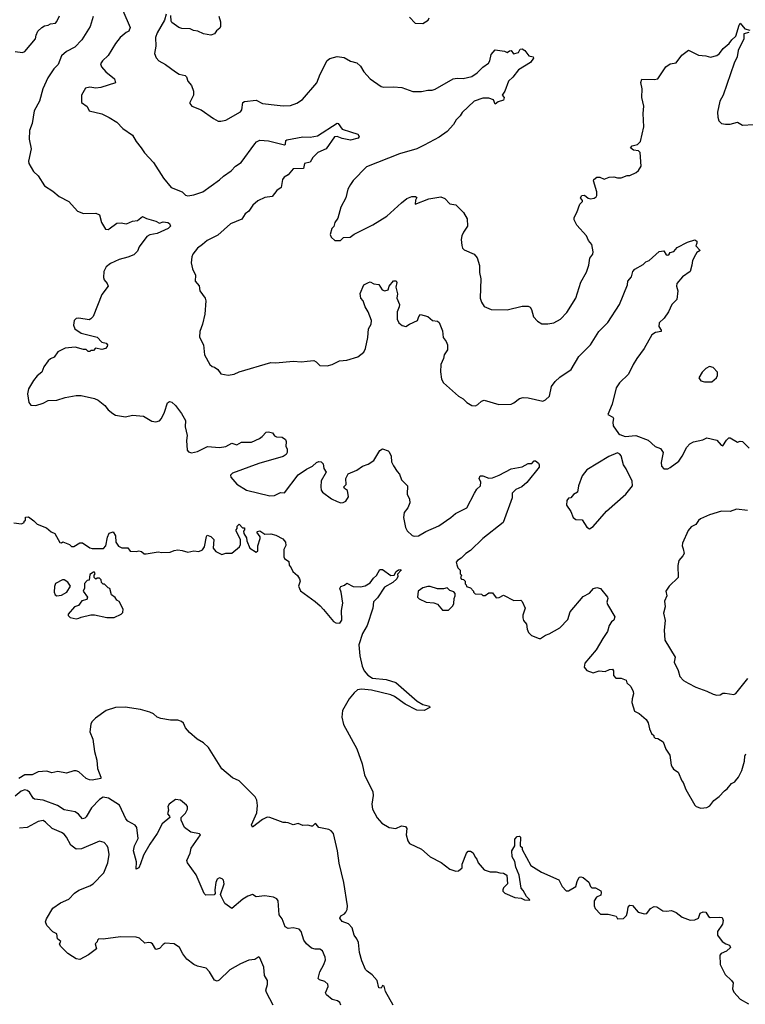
# Model space of a CAD drawing. Extents: x 2086813 to 2278017, y 548126 to 753336.
# Tile 429 of 461: x 2224163 to 2230088, y 691971 to 700010. Entities that reach past the tile are written whole.
import ezdxf

# ---------------------------------------------------------------- set-up
doc = ezdxf.new("R2010")
doc.units = 0

msp = doc.modelspace()

# ---------------------------------------------------------------- linework, layer by layer
at = {"layer": '0CON10XD'}
for points in [[(2225005.7, 700085), (2225064.4, 699945), (2225055, 699916), (2225033.8, 699905), (2224984.3, 699865), (2224945, 699815.8), (2224885, 699718), (2224838.8, 699675), (2224821.7, 699648.3), (2224830, 699625), (2224866.2, 699585), (2224938.3, 699528.3), (2224945.8, 699494.2), (2224824.3, 699455.7), (2224785, 699451.9), (2224735, 699459.2), (2224700.3, 699449.7), (2224668, 699395), (2224667.5, 699335), (2224715, 699300), (2224730, 699265), (2224835, 699240), (2224895, 699212.5), (2224955, 699172.5), (2225005, 699122.5), (2225085, 699066.7), (2225113.8, 699015), (2225156.2, 698965), (2225181.7, 698921.7), (2225256.2, 698845), (2225337.5, 698715), (2225400.5, 698640.5), (2225490, 698605), (2225518.1, 698578.1), (2225535, 698571.4), (2225585, 698579.1), (2225659.2, 698605), (2225795, 698702.5), (2225827.4, 698732.6), (2225889.2, 698775), (2225925, 698814), (2225972, 698845), (2226082.7, 698997.3), (2226097.5, 699012.5), (2226125, 699026), (2226195, 699020), (2226325, 698988.8), (2226333.3, 698995), (2226336.2, 699023.8), (2226345, 699028), (2226475, 699052.9), (2226535, 699050.8), (2226595, 699062.9), (2226755, 699164.2), (2226765, 699161.2), (2226796.3, 699116.3), (2226864.2, 699094.2), (2226923.3, 699075), (2226933.8, 699055), (2226926.3, 699043.7), (2226865, 699026.5), (2226795, 699039.6), (2226755, 699055.7), (2226735, 699052.5), (2226665.8, 698955), (2226597.1, 698925), (2226556.2, 698885), (2226535, 698846), (2226490, 698835), (2226480, 698795), (2226395, 698791.2), (2226356.6, 698743.4), (2226323.3, 698725), (2226310, 698705), (2226298.8, 698641.2), (2226262.5, 698615), (2226225, 698566.7), (2226165, 698557.5), (2226107.9, 698532.1), (2226068.1, 698495), (2226033.6, 698446.4), (2226005, 698424), (2225978.3, 698381.7), (2225885, 698344.2), (2225780.5, 698249.5), (2225693.9, 698206.1), (2225655, 698175.7), (2225614, 698145), (2225578, 698095), (2225568, 698075), (2225562, 698025), (2225573.8, 697975), (2225598, 697925), (2225597.1, 697875), (2225628.3, 697838.3), (2225633.8, 697795), (2225677, 697737), (2225683.8, 697715), (2225674.3, 697605), (2225657.1, 697525), (2225633.8, 697465), (2225631.7, 697418.3), (2225663.3, 697355), (2225671.4, 697275), (2225716.7, 697195), (2225735, 697177.5), (2225755, 697172.5), (2225780, 697155), (2225805, 697117.5), (2225865, 697106.7), (2225914.1, 697115.9), (2225955, 697135.7), (2226215, 697212), (2226255, 697209.2), (2226395, 697222.5), (2226465, 697216.2), (2226509.3, 697220.7), (2226565, 697226.7), (2226585, 697216.7), (2226615, 697186.2), (2226675, 697184.4), (2226715, 697194.5), (2226775, 697224), (2226835, 697231.2), (2226925, 697256.7), (2226973.3, 697295), (2226985.7, 697324.3), (2227005.6, 697415), (2227012.5, 697485), (2227034, 697525), (2227035.8, 697555), (2227008.6, 697625), (2226984.2, 697665), (2226968.8, 697715), (2226950, 697735), (2226943.3, 697775), (2226972.5, 697845), (2227010, 697865), (2227025, 697870), (2227053.8, 697853.8), (2227095, 697846.7), (2227124.1, 697804.1), (2227145, 697797.5), (2227172.5, 697805), (2227180, 697835), (2227215, 697876.7), (2227238.3, 697878.3), (2227242.5, 697865), (2227233.8, 697825), (2227247, 697773), (2227243.8, 697736.2), (2227264, 697685), (2227262, 697665), (2227244.3, 697625), (2227244.4, 697565), (2227260, 697535), (2227285, 697512), (2227315, 697506.2), (2227346.4, 697523.6), (2227412.5, 697555), (2227422.3, 697587.7), (2227436.4, 697603.6), (2227497, 697587), (2227533.8, 697553.8), (2227575, 697548), (2227588.8, 697538.8), (2227615, 697470), (2227620, 697415), (2227645, 697383.3), (2227656.2, 697355), (2227655.8, 697314.2), (2227630, 697275), (2227623.8, 697245), (2227602, 697195), (2227599.2, 697135), (2227608, 697075), (2227623.8, 697045), (2227745, 696936.2), (2227784.1, 696914.1), (2227814.2, 696884.2), (2227855, 696860), (2227885, 696857.5), (2227905, 696867.5), (2227934.2, 696895.8), (2227955, 696903.8), (2228075, 696868.1), (2228175, 696871.4), (2228198.7, 696881.3), (2228245, 696916), (2228275, 696926.2), (2228315, 696923.8), (2228435, 696894), (2228456.7, 696905), (2228490, 696935), (2228504.4, 697015), (2228535, 697055.6), (2228575, 697090.5), (2228667, 697153), (2228728.6, 697261.4), (2228824, 697355), (2228892.5, 697465), (2228965, 697537.5), (2229062, 697685), (2229125.8, 697844.2), (2229128.8, 697875), (2229158.5, 697911.5), (2229169.2, 697955), (2229185, 697973.8), (2229255, 698010), (2229275, 698032.5), (2229302.5, 698045), (2229385, 698116.7), (2229421.7, 698121.7), (2229440.7, 698090.7), (2229455, 698087.5), (2229467.5, 698095), (2229475, 698110), (2229505, 698117.5), (2229530.8, 698149.2), (2229615, 698194), (2229675, 698212.5), (2229691.7, 698201.7), (2229692.5, 698185), (2229683, 698163), (2229720, 698125), (2229692, 698108), (2229680.8, 698089.2), (2229656.7, 698045), (2229653, 698007), (2229636.7, 697955), (2229575, 697910), (2229530, 697855), (2229526.2, 697835), (2229536.2, 697795), (2229530, 697725), (2229488.8, 697685), (2229460, 697625), (2229425.8, 697574.2), (2229384, 697535), (2229381.2, 697505), (2229402.5, 697475), (2229402.5, 697465), (2229354.2, 697455.8), (2229324.4, 697435.6), (2229263.1, 697325), (2229201.4, 697245), (2229171.4, 697195), (2229135, 697116.2), (2229062, 697045), (2229034.3, 697005), (2228999.8, 696870.2), (2228966.7, 696786.7), (2229006.2, 696765), (2229010.8, 696755), (2229005.8, 696725), (2229010, 696695), (2229051.7, 696631.7), (2229063.6, 696623.6), (2229106.4, 696606.4), (2229195, 696613.8), (2229295, 696576), (2229352.5, 696525), (2229395, 696510), (2229416.2, 696475), (2229400, 696395), (2229403.3, 696365), (2229423.9, 696343.9), (2229435, 696342.5), (2229455, 696343.3), (2229475, 696353.3), (2229544.2, 696405.8), (2229573.8, 696445), (2229610.3, 696519.7), (2229635, 696547.5), (2229665.8, 696564.2), (2229741.7, 696578.3), (2229775, 696596), (2229855, 696576.2), (2229892.5, 696535), (2229905, 696530), (2229935, 696576.2), (2229955, 696596.2), (2229965, 696596.7), (2230025, 696560), (2230045, 696570), (2230065, 696566.2), (2230120.9, 696510.9)], [(2225360, 700055), (2225346.7, 700005), (2225286.6, 699903.4), (2225271.9, 699865), (2225274.3, 699795), (2225264.1, 699734.1), (2225277.7, 699697.7), (2225300, 699675), (2225353.3, 699645), (2225435, 699583.8), (2225466.1, 699566.1), (2225513.9, 699553.9), (2225524.1, 699544.1), (2225537.3, 699507.3), (2225565, 699472.5), (2225583, 699427), (2225581.2, 699395), (2225553.3, 699335), (2225553.3, 699325), (2225567.5, 699305), (2225643.6, 699273.6), (2225745, 699202.5), (2225785, 699182.5), (2225805, 699182.5), (2225845, 699190), (2225965, 699258.8), (2225977.1, 699275), (2225986, 699334), (2225998.8, 699341.2), (2226093.9, 699353.9), (2226145, 699326.2), (2226265, 699311.4), (2226315, 699305.7), (2226375, 699310.6), (2226425, 699328.6), (2226471.7, 699358.3), (2226588.8, 699495), (2226615.7, 699564.3), (2226675, 699677.1), (2226695, 699692.9), (2226755, 699710.6), (2226811.7, 699701.7), (2226865, 699670.8), (2226915, 699658.8), (2226945, 699630), (2226973.6, 699583.6), (2227026.3, 699526.3), (2227115, 699465.8), (2227135, 699458.6), (2227215, 699461.1), (2227284.5, 699455.5), (2227374.5, 699424.5), (2227445, 699423.1), (2227495, 699435.7), (2227530, 699435), (2227555, 699444), (2227703, 699527), (2227735, 699533.8), (2227785, 699528.8), (2227855, 699547.5), (2227897.5, 699575), (2227945, 699622.5), (2227990, 699655), (2228002.5, 699675), (2228013.3, 699725), (2228045, 699763.3), (2228123, 699753), (2228145, 699742.5), (2228163, 699757), (2228175, 699757.5), (2228195, 699730), (2228235, 699743.3), (2228250.7, 699769.3), (2228265, 699772.5), (2228289.3, 699759.3), (2228320, 699715), (2228357, 699707), (2228360, 699695), (2228335, 699660), (2228235, 699601.2), (2228189.3, 699540.7), (2228155, 699508.8), (2228124.2, 699425.8), (2228102.5, 699395), (2228120, 699375), (2228115, 699353.3), (2228070.5, 699339.5), (2228045, 699320), (2228032.5, 699355), (2227995, 699368), (2227945, 699368.6), (2227873.3, 699345), (2227776.9, 699253.1), (2227760, 699225), (2227728.1, 699191.9), (2227706.7, 699153.3), (2227655, 699097.8), (2227587.8, 699052.2), (2227465, 698985.7), (2227405.5, 698954.5), (2227264.7, 698915.3), (2226995, 698809.2), (2226885, 698696.7), (2226863.3, 698665), (2226843.3, 698625), (2226826.7, 698555), (2226785, 698480), (2226761.7, 698388.3), (2226736.7, 698355), (2226728.8, 698321.2), (2226712.5, 698305), (2226697.5, 698255), (2226707.5, 698235), (2226736.4, 698206.4), (2226782.5, 698207.5), (2226807, 698233), (2226862.5, 698235), (2226895, 698258), (2227046.7, 698335), (2227160, 698405), (2227280, 698515), (2227325, 698548.8), (2227365, 698566.2), (2227396.4, 698566.4), (2227407, 698557), (2227393.9, 698536.1), (2227393, 698503), (2227505, 698546.7), (2227602.7, 698562.7), (2227635, 698548.8), (2227675, 698506.7), (2227725, 698497.5), (2227786.4, 698436.4), (2227816.7, 698385), (2227818.8, 698325), (2227786, 698275), (2227774.3, 698245.7), (2227769.2, 698215), (2227774, 698165), (2227780, 698145), (2227792.1, 698132.1), (2227875, 698095.8), (2227898.9, 698065), (2227917.3, 698002.7), (2227917.5, 697945), (2227930, 697895), (2227924, 697735), (2227933.3, 697705), (2227955, 697667.5), (2228012.7, 697642.7), (2228145, 697640.8), (2228265, 697670.8), (2228315, 697671.2), (2228331.7, 697661.7), (2228343.3, 697645), (2228357.5, 697585), (2228391.7, 697548.3), (2228426.4, 697526.4), (2228475, 697526.2), (2228525, 697536.2), (2228578.8, 697565), (2228631.3, 697618.7), (2228704, 697735), (2228745, 697867.5), (2228790.3, 697949.7), (2228810, 698005), (2228818.3, 698061.7), (2228843.8, 698095), (2228846, 698115), (2228833.8, 698175), (2228807.3, 698207.3), (2228792, 698245), (2228712.7, 698332.7), (2228691.2, 698375), (2228690, 698395), (2228712, 698435), (2228736.1, 698503.9), (2228757.5, 698525), (2228757.5, 698535), (2228742.5, 698555), (2228752.5, 698575), (2228775, 698577.5), (2228803.8, 698553.8), (2228825, 698546.2), (2228855, 698552), (2228870, 698565), (2228876.2, 698575), (2228876, 698605), (2228850, 698695), (2228852.5, 698705), (2228875, 698723.3), (2228900, 698725), (2228935, 698708.8), (2228977, 698723), (2229015, 698726.7), (2229045, 698717.5), (2229075, 698717.5), (2229123, 698737), (2229145, 698737.5), (2229197, 698763), (2229215, 698780)], [(2224125, 699750), (2224185, 699742.9), (2224205, 699750.8), (2224292.5, 699855), (2224297.5, 699885), (2224312.5, 699915), (2224342.5, 699945), (2224365, 699958.8), (2224395.9, 699964.1), (2224415, 699977.5), (2224455, 699982.5), (2224466.1, 699996.1), (2224488.2, 700041.8)], [(2224764, 700035), (2224738.8, 699955), (2224670.8, 699845), (2224612, 699785), (2224545, 699751.2), (2224505, 699716.2), (2224477.1, 699645), (2224441.3, 699608.7), (2224394, 699536), (2224351.5, 699445), (2224325.3, 699345), (2224281.5, 699265), (2224265, 699161.2), (2224242.3, 699105), (2224239.5, 699035), (2224255.4, 698955), (2224234.6, 698855), (2224238.5, 698835), (2224275, 698769.2), (2224313.1, 698735), (2224365, 698654), (2224435, 698610), (2224485, 698566.5), (2224565, 698526.5), (2224635, 698447.1), (2224685, 698428.6), (2224785, 698430), (2224815, 698417.5), (2224830, 698355), (2224865, 698300), (2224885, 698297.5), (2224895, 698302.5), (2224955, 698348.6), (2224992.7, 698352.7), (2225020, 698345), (2225035, 698343.1), (2225085, 698364.4), (2225125, 698370), (2225165, 698403.3), (2225197.7, 698387.7), (2225275, 698365.8), (2225305, 698350), (2225335, 698359.2), (2225374, 698354), (2225386.1, 698346.1), (2225393.3, 698325), (2225375, 698306.2), (2225285.5, 698264.5), (2225225.5, 698254.5), (2225200.7, 698239.3), (2225138, 698155), (2225125, 698121.2), (2225095, 698090.8), (2225045, 698070), (2224975, 698051.4), (2224905, 698018.1), (2224869.1, 697990.9), (2224850.5, 697955), (2224848.5, 697905), (2224853.5, 697885), (2224877.5, 697855), (2224884.2, 697835), (2224834.2, 697765), (2224764.1, 697585.9), (2224745, 697566.7), (2224729.3, 697560.7), (2224646.4, 697573.6), (2224625, 697570), (2224606.7, 697555), (2224603.6, 697516.4), (2224614, 697485), (2224665, 697450), (2224795, 697417.5), (2224835, 697377.5), (2224869.5, 697369.5), (2224878.8, 697355), (2224878.3, 697341.7), (2224863.6, 697326.4), (2224835, 697317.5), (2224783, 697327), (2224765, 697310), (2224745, 697310), (2224735, 697300), (2224721.7, 697301.7), (2224706.4, 697316.4), (2224683, 697317), (2224615, 697335.5), (2224535, 697327.1), (2224475, 697298.8), (2224445, 697253.3), (2224415, 697241.2), (2224395, 697223.8), (2224359.5, 697175), (2224345, 697131.2), (2224305, 697101.9), (2224274.7, 697065), (2224235.7, 696995), (2224226, 696955), (2224238.8, 696885), (2224255, 696863.8), (2224295, 696861.2), (2224355, 696878.8), (2224395, 696900), (2224465, 696904), (2224534.4, 696925.6), (2224625, 696942), (2224665, 696940.8), (2224775, 696916.2), (2224802.7, 696902.7), (2224858.9, 696858.9), (2224885, 696824), (2224923.3, 696795)], [(2225789.5, 700039.5), (2225803.6, 699993.6), (2225804, 699955), (2225797.9, 699942.1), (2225770, 699920), (2225753.3, 699895), (2225725, 699884), (2225665, 699895.8), (2225616.8, 699916.8), (2225581.2, 699921.2), (2225555, 699935.8), (2225487.9, 699937.9), (2225463.3, 699945), (2225406.1, 699986.1), (2225399.3, 699999.3), (2225398, 700045)], [(2227345, 700030), (2227391.7, 699981.7), (2227455, 699980)], [(2227455, 699980), (2227497.5, 700005), (2227507.5, 700025)], [(2229215, 698780), (2229236.7, 698815), (2229228.8, 698925), (2229215, 698938.8), (2229175, 698944), (2229151.2, 698965), (2229165, 698978.8), (2229208.7, 698991.3), (2229232.5, 699015), (2229260.8, 699135), (2229254.2, 699245), (2229260, 699305), (2229242.9, 699375), (2229245.7, 699445.7), (2229234.1, 699495.9), (2229243.3, 699525), (2229345, 699520.8), (2229375, 699528), (2229438.8, 699625), (2229475, 699650), (2229525, 699656.7), (2229570.7, 699719.3), (2229625, 699760), (2229705, 699719.2), (2229765, 699715.7), (2229805, 699702.9), (2229855, 699717.8), (2229877.3, 699732.7), (2229906.2, 699773.8), (2229955.4, 699814.6), (2229977.1, 699845), (2230010.8, 699875), (2230038.8, 699965), (2230045, 699982.5), (2230085.8, 699935.8), (2230125, 699925.8)], [(2230117.5, 699905), (2230076.4, 699893.6), (2230076.6, 699853.4), (2230031.2, 699758.8), (2230022.3, 699707.7), (2229996.1, 699653.9), (2229908.6, 699395), (2229880.8, 699345), (2229861.2, 699255), (2229863.9, 699213.9), (2229873.3, 699185), (2229895, 699163.3), (2229927, 699157), (2229965, 699156.7), (2230025, 699172.5), (2230065, 699149.2), (2230155, 699153.8)], [(2229755, 697052.5), (2229815, 697053.3), (2229852.5, 697085), (2229862.5, 697105), (2229861.7, 697131.7), (2229825, 697170), (2229795, 697177.5), (2229765, 697162.5), (2229735, 697132.5), (2229710, 697085), (2229725, 697062.5), (2229755, 697052.5)], [(2224923.3, 696795), (2224945, 696781.2), (2225028.3, 696768.3), (2225085, 696780), (2225175, 696772.5), (2225243.2, 696733.2), (2225275, 696726.2), (2225304.1, 696735.9), (2225321.2, 696755), (2225346, 696805), (2225369.3, 696880.7), (2225385, 696892.5), (2225406.1, 696886.1), (2225435, 696860), (2225483.3, 696795), (2225516.4, 696736.4), (2225513.6, 696686.4), (2225530.8, 696615), (2225523.8, 696575), (2225530, 696495), (2225540.5, 696480.5), (2225565, 696474.3), (2225615, 696483.3), (2225695.6, 696524.4), (2225794.1, 696515.9), (2225845, 696524.2), (2225895, 696551.2), (2225935, 696540), (2225975, 696560.8), (2226055, 696560), (2226120, 696590), (2226144.3, 696605.7), (2226175, 696642), (2226195, 696646), (2226226.1, 696636.1), (2226243.6, 696613.6), (2226260, 696605), (2226305, 696602.5), (2226333, 696583), (2226340, 696565), (2226337.5, 696525), (2226347.5, 696505), (2226347.5, 696475), (2226339.5, 696460.5), (2226315, 696444), (2226115, 696386.2), (2225901.2, 696308.8), (2225885, 696290), (2225886.7, 696275), (2225935, 696216.7), (2226015, 696170), (2226205, 696122.9), (2226244.1, 696125.9), (2226291.7, 696148.3), (2226325, 696146.7), (2226436.1, 696293.9), (2226505, 696341.2), (2226555, 696363.8), (2226585.9, 696394.1), (2226605, 696403.8), (2226625, 696400), (2226642.5, 696385), (2226646.7, 696345), (2226666.2, 696315), (2226626, 696245), (2226621.2, 696195), (2226625, 696167.5), (2226635, 696151.2), (2226709.1, 696099.1), (2226755, 696077.5), (2226785, 696066.2), (2226805, 696067.5), (2226825, 696080), (2226847, 696113), (2226840, 696165), (2226815, 696182.5), (2226810, 696195), (2226830, 696215), (2226827.5, 696265), (2226845, 696302.5), (2226915, 696331.2), (2226962.5, 696365), (2227007.7, 696382.3), (2227055, 696410), (2227105, 696492.5), (2227125, 696507.5), (2227170.7, 696490.7), (2227181.2, 696481.2), (2227196, 696445), (2227199.5, 696399.5), (2227215, 696367.5), (2227245, 696320), (2227265, 696300), (2227281.7, 696251.7), (2227330, 696205), (2227327.5, 696135), (2227346.7, 696095), (2227350, 696065), (2227333.3, 696025), (2227303.3, 695985), (2227297.5, 695945), (2227312.5, 695865), (2227327, 695837), (2227368.3, 695798.3), (2227385, 695792.5), (2227420, 695795), (2227478.8, 695831.2), (2227585, 695877.5), (2227685, 695944.4), (2227720.9, 695979.1), (2227815, 696023.8), (2227876.2, 696145), (2227895, 696176.7), (2227926, 696205), (2227928.6, 696235), (2227916.2, 696265), (2227924.1, 696285.9), (2227945, 696286), (2227995, 696266.2), (2228025, 696270), (2228079.1, 696290.9), (2228175, 696342), (2228265, 696358.8), (2228315, 696386.7), (2228345, 696386.7), (2228365, 696407.5), (2228375, 696407.5), (2228399.1, 696389.1), (2228406.2, 696375), (2228404.1, 696355.9), (2228305, 696231.2), (2228263.3, 696195), (2228215, 696174.2), (2228184.2, 696145), (2228183.8, 696105), (2228112, 695905), (2227944.3, 695775), (2227843.9, 695676.1), (2227805, 695652.5), (2227767.1, 695612.9), (2227737.5, 695595), (2227728.3, 695581.7), (2227731.7, 695558.3), (2227740, 695535), (2227760, 695515), (2227760, 695485), (2227770, 695475), (2227761.7, 695451.7), (2227771.7, 695441.7), (2227788.3, 695438.3), (2227800, 695425), (2227800, 695405), (2227810, 695395), (2227811.7, 695381.7), (2227845, 695370), (2227870, 695345), (2227870, 695335), (2227881.7, 695321.7), (2227935, 695320), (2227945, 695310), (2227965, 695310), (2227995, 695330), (2228025, 695330), (2228055, 695290), (2228077, 695293), (2228115, 695312.5), (2228198.3, 695268.3), (2228255, 695270), (2228265, 695260), (2228290, 695205), (2228272.1, 695147.9), (2228271.4, 695125), (2228278, 695105), (2228301.2, 695075), (2228306, 695035), (2228317.3, 695007.3), (2228343, 694983), (2228405, 694958.8), (2228415, 694958.8), (2228455.8, 694984.2), (2228485.6, 694994.4), (2228575, 695046), (2228637.9, 695112.1), (2228658.8, 695175), (2228765, 695301.2), (2228815, 695327.5), (2228847.5, 695365), (2228875, 695374), (2228905, 695366), (2228962.5, 695295), (2228966.7, 695285), (2228958.8, 695255), (2228963.8, 695235), (2229023.6, 695133.6), (2229015, 695107.5), (2228995, 695092.5), (2228977.5, 695065), (2228962.5, 695015), (2228923.6, 694956.4), (2228870, 694865), (2228777.5, 694755), (2228773, 694723), (2228795, 694697.5), (2228845, 694677.5), (2228895, 694692.5), (2228945, 694687.5), (2228980, 694705), (2229005, 694707.5), (2229013, 694693), (2229012.5, 694655), (2229030, 694635), (2229075, 694632.5), (2229116.4, 694616.4), (2229120, 694595), (2229152.5, 694565), (2229172.5, 694525), (2229176.2, 694505), (2229163.9, 694466.1), (2229162, 694435), (2229183, 694363), (2229222.5, 694345), (2229280, 694295), (2229295, 694270), (2229305, 694220), (2229323, 694183), (2229340, 694165), (2229340, 694155), (2229353, 694143), (2229375, 694140), (2229417.5, 694115), (2229440, 694055), (2229473.3, 694005), (2229483.6, 693923.6), (2229493, 693903), (2229500.7, 693890.7), (2229540, 693865), (2229570, 693795), (2229581.7, 693781.7), (2229602.5, 693725), (2229675, 693597.5), (2229686.4, 693586.4), (2229725, 693573.3), (2229775, 693576.7), (2229797.7, 693592.3), (2229832.5, 693635), (2229875, 693667.5), (2229917.5, 693715), (2229939.5, 693730.5), (2229975, 693772.5), (2230003, 693787), (2230007.5, 693795), (2230033.3, 693825), (2230059.1, 693880.9), (2230081.2, 693955), (2230084.2, 693995.8), (2230093.9, 694016.1)], [(2228815, 695853.3), (2228845, 695872.5), (2228955, 695998), (2229113.3, 696135), (2229166.2, 696205), (2229165, 696242.5), (2229114.2, 696344.2), (2229092.5, 696375), (2229075, 696450), (2229065, 696462.5), (2229045, 696472.5), (2228975, 696444), (2228793.8, 696335), (2228756, 696285), (2228727.5, 696205), (2228718, 696152), (2228685, 696132.5), (2228663, 696107), (2228645, 696102.5), (2228630, 696085), (2228627.5, 696045), (2228662.5, 695995), (2228682.5, 695945), (2228705, 695930), (2228755, 695927.5), (2228795, 695867.5), (2228815, 695853.3)], [(2230105, 696003.1), (2230017.5, 696012.5), (2229965, 695994.4), (2229895, 695996.7), (2229795, 695966.7), (2229721.2, 695935), (2229705, 695922), (2229685, 695887.5), (2229645, 695868), (2229621.7, 695838.3), (2229574.2, 695735), (2229572.9, 695715), (2229580.9, 695690.9), (2229588.3, 695651.7), (2229578.8, 695631.2), (2229546.7, 695595), (2229537, 695553), (2229541.2, 695455), (2229467.5, 695385), (2229440, 695345), (2229447.5, 695305), (2229428.3, 695261.7), (2229433.8, 695215), (2229420, 695165), (2229434, 695105), (2229426, 695025), (2229431.4, 694945), (2229516.2, 694805), (2229506.7, 694765), (2229540.8, 694695), (2229555, 694647.5), (2229583.3, 694615), (2229621.7, 694591.7), (2229685, 694560), (2229775, 694528.8), (2229825, 694504), (2229855, 694496.2), (2229883, 694497), (2229905, 694510), (2229925, 694512), (2229995, 694501.4), (2230012, 694508), (2230108.7, 694631.3)], [(2224115, 695902.5), (2224177, 695893), (2224200, 695905), (2224200, 695915), (2224210, 695925), (2224211.7, 695948.3), (2224235, 695950), (2224279.3, 695919.3), (2224305, 695890), (2224380.7, 695860.7), (2224419.3, 695829.3), (2224450, 695815), (2224491.7, 695741.7), (2224505, 695740), (2224515, 695747.5), (2224570, 695725), (2224585, 695710), (2224605, 695710), (2224655, 695737.5), (2224675, 695740), (2224735, 695697.5), (2224755, 695692.5), (2224847, 695693), (2224867.5, 695715), (2224880, 695785), (2224893, 695817), (2224925, 695827.5), (2224946.4, 695796.4), (2224947.5, 695745), (2224970.7, 695710.7), (2224997, 695697), (2225045, 695697.5), (2225065, 695670), (2225115, 695667.5), (2225135, 695672.5), (2225157.7, 695667.7), (2225178.3, 695648.3), (2225195, 695647.5), (2225295, 695666.2), (2225325, 695660), (2225393, 695663), (2225425, 695676.7), (2225455, 695681.2), (2225490, 695675), (2225535, 695663.8), (2225585, 695672.5), (2225625, 695667.5), (2225655, 695682.5), (2225673.3, 695705), (2225688.3, 695791.7), (2225695, 695800), (2225725, 695790), (2225747, 695767), (2225743.8, 695695), (2225765, 695668.8), (2225815, 695643.3), (2225846.4, 695653.6), (2225895.9, 695654.1), (2225957.5, 695705), (2225966.7, 695725), (2225966.4, 695766.4), (2225930, 695835), (2225930, 695845), (2225940, 695855), (2225940, 695875), (2225955, 695890), (2225981.7, 695861.7), (2226000, 695860), (2226000, 695845), (2225990, 695835), (2225992.5, 695815), (2226015, 695780), (2226017.5, 695755), (2226042.5, 695695), (2226095, 695662.5), (2226107.5, 695672.5), (2226107.5, 695715), (2226127.5, 695775), (2226127, 695787), (2226100, 695825), (2226105, 695830), (2226125, 695837.5), (2226165, 695810), (2226215, 695812.5), (2226255, 695800), (2226310.7, 695770.7), (2226333.3, 695745), (2226336.4, 695716.4), (2226321.2, 695685), (2226320, 695625), (2226325, 695610), (2226360, 695585), (2226362.5, 695555), (2226380, 695535), (2226392.5, 695505), (2226431.2, 695471.2), (2226448.8, 695445), (2226452, 695425), (2226440.8, 695385), (2226455, 695347.5), (2226575, 695260.8), (2226618, 695225), (2226642.9, 695195), (2226725, 695096.7), (2226745, 695086.2), (2226776.1, 695083.9), (2226793.6, 695106.4), (2226791.2, 695185), (2226801.2, 695245), (2226788, 695335), (2226776.7, 695365), (2226785, 695382.5), (2226815, 695392.5), (2226835, 695410), (2226885, 695381.2), (2226945, 695380), (2226985, 695387.5), (2227025, 695412), (2227050.9, 695449.1), (2227076.8, 695473.2), (2227105, 695522), (2227125, 695520), (2227195, 695472.5), (2227220, 695475), (2227236.7, 695505), (2227255, 695517.1), (2227275, 695520), (2227277.5, 695515), (2227248.3, 695481.7), (2227250, 695465), (2227242, 695445), (2227210, 695415), (2227143.2, 695376.8), (2227085, 695288.5), (2227053.1, 695256.9), (2227045.4, 695204.6), (2227000, 695065), (2226962.4, 694997.6), (2226933.3, 694905), (2226941.6, 694815), (2226960.9, 694730.9), (2226975, 694693.1), (2227005, 694659.4), (2227045, 694634.6), (2227155, 694623.5), (2227235, 694598.1), (2227410, 694445), (2227455, 694417.5), (2227510, 694405), (2227512.5, 694395), (2227465, 694370), (2227405, 694373.6), (2227310.4, 694420.4), (2227225, 694484.5), (2227195, 694498.8), (2227035.6, 694535.6), (2226955, 694542.6), (2226922.8, 694537.2), (2226894.8, 694515.2), (2226854.3, 694465.7), (2226798.5, 694368.5)], [(2224625, 695117.5), (2224645, 695122.5), (2224665, 695132.5), (2224745, 695150), (2224775, 695150), (2224875, 695130), (2224935, 695129.2), (2224992.5, 695155), (2225005, 695170), (2225007, 695197), (2224975, 695260), (2224955, 695270), (2224943, 695293), (2224912.5, 695315), (2224900, 695365), (2224885, 695370), (2224855, 695400), (2224845, 695400), (2224830, 695415), (2224827, 695437), (2224815, 695450), (2224795, 695450), (2224785, 695442.5), (2224770, 695455), (2224770, 695475), (2224780, 695485), (2224775, 695500), (2224765, 695500), (2224735, 695480), (2224730, 695435), (2224715, 695430), (2224693, 695407), (2224691.7, 695368.3), (2224682.5, 695345), (2224716.4, 695296.4), (2224710, 695275), (2224670, 695265), (2224643, 695227), (2224610, 695215), (2224560, 695155), (2224560, 695145), (2224575, 695130), (2224625, 695117.5)], [(2224467, 695307), (2224505, 695312.5), (2224547.5, 695335), (2224576.7, 695385), (2224556.4, 695416.4), (2224525, 695437.5), (2224513, 695437), (2224455, 695407.5), (2224448.3, 695381.7), (2224443.8, 695335), (2224452.5, 695315), (2224467, 695307)], [(2227665, 695190), (2227700, 695225), (2227707, 695243), (2227710, 695285), (2227720, 695305), (2227720, 695325), (2227708.3, 695338.3), (2227675, 695350), (2227655, 695370), (2227625, 695362.5), (2227575, 695362.5), (2227515, 695382.5), (2227495, 695382.5), (2227455, 695370), (2227417.5, 695345), (2227412.5, 695295), (2227425, 695282.5), (2227483.6, 695253.6), (2227545, 695247.5), (2227575, 695237.5), (2227615, 695190), (2227665, 695190)], [(2227213.2, 691965), (2227149.5, 692075), (2227139.7, 692119.7), (2227124.5, 692125.5), (2227115, 692102.5), (2227095, 692104), (2227083.2, 692165), (2227042.1, 692212.1), (2227000.4, 692240.4), (2226987.5, 692255), (2226956.7, 692325), (2226937.3, 692395), (2226929.1, 692475), (2226916.5, 692505), (2226893.8, 692535), (2226878.5, 692595), (2226848.1, 692628.1), (2226795, 692647.8), (2226777.1, 692675), (2226785.6, 692694.4), (2226815, 692708.6), (2226827.4, 692722.6), (2226838.2, 692745), (2226840.4, 692775), (2226809.3, 692965), (2226773.1, 693123.1), (2226758.8, 693225), (2226725, 693364.3), (2226706.9, 693386.9), (2226688.3, 693398.3), (2226604.5, 693414.5), (2226585, 693442.5), (2226575, 693446.7), (2226555, 693426.2), (2226545, 693425.8), (2226515, 693432.2), (2226475, 693430.6), (2226436.6, 693446.6), (2226395, 693436), (2226355, 693453.8), (2226335, 693456.2), (2226315, 693456.2), (2226207, 693497), (2226185, 693498.9), (2226145, 693481.1), (2226065, 693416), (2226057.1, 693437.1), (2226098.9, 693535), (2226104.4, 693595), (2226098.3, 693638.3), (2226085.8, 693665.8), (2225955, 693796), (2225901.2, 693821.2), (2225815, 693893.3), (2225705, 694066.7), (2225665, 694106.7), (2225612.5, 694135), (2225550.7, 694190.7), (2225517, 694227), (2225500, 694265), (2225485, 694280), (2225455, 694290), (2225395, 694290), (2225315, 694303.3), (2225286.4, 694316.4), (2225255, 694343.3), (2225225.8, 694355.8), (2225148.3, 694378.3), (2225023.7, 694396.3), (2224945, 694393.4), (2224869.8, 694370.2), (2224782, 694308), (2224752.7, 694277.3), (2224742.7, 694257.3), (2224737.1, 694195), (2224761.2, 694135), (2224774.7, 694034.7), (2224792.5, 693965), (2224797.3, 693895), (2224825.7, 693825), (2224825, 693813.3), (2224755, 693800), (2224732.7, 693802.7), (2224705, 693813.8), (2224645, 693870), (2224625, 693876.2), (2224603.9, 693876.1), (2224545, 693858.8), (2224475, 693872), (2224425, 693860), (2224383.6, 693873.6), (2224315, 693868), (2224265, 693845.7), (2224205, 693843.4), (2224155.1, 693814.9)], [(2226798.5, 694368.5), (2226792.5, 694315), (2226806.8, 694255), (2226915, 694056), (2226959.5, 693935), (2226978.9, 693845), (2227045.7, 693705), (2227048.1, 693675), (2227039.4, 693605), (2227042.9, 693565), (2227082.8, 693492.8), (2227119.5, 693449.5), (2227180, 693415), (2227233.6, 693406.4), (2227281.7, 693428.3), (2227313.6, 693423.6), (2227323.3, 693405), (2227318, 693355), (2227332, 693305), (2227345, 693283.8), (2227445, 693236.7), (2227515, 693176.2), (2227605, 693128.8), (2227675, 693073.3), (2227725, 693056.7), (2227745, 693060), (2227776.7, 693085), (2227776.7, 693115), (2227812.5, 693205), (2227825, 693220), (2227845, 693222.5), (2227865, 693207.5), (2227881.7, 693171.7), (2227896.7, 693155), (2227906.4, 693126.4), (2227955, 693070), (2228005, 693053.3), (2228055, 693052.5), (2228083.6, 693043.6), (2228115, 693042.5), (2228140, 693025), (2228147.5, 692955), (2228115, 692922.5), (2228107.5, 692905), (2228107.5, 692895), (2228125, 692877.5), (2228205, 692843.3), (2228257, 692837), (2228285, 692822.5), (2228325, 692820), (2228330, 692825), (2228300.7, 692850.7), (2228275, 692900), (2228258.3, 692918.3), (2228241.2, 693025), (2228215, 693090), (2228207, 693137), (2228183.8, 693173.8), (2228181.2, 693225), (2228207.5, 693265), (2228205, 693320), (2228225, 693340), (2228245, 693342.5), (2228252.5, 693335), (2228250, 693265), (2228265, 693250), (2228267.5, 693235), (2228337.5, 693105), (2228425, 693048.8), (2228565, 692987.5), (2228591.7, 692931.7), (2228625, 692896.7), (2228645, 692896.2), (2228705, 692933.8), (2228716.4, 692973.6), (2228731.7, 693008.3), (2228745, 693012.5), (2228765, 693006.7), (2228809.3, 692969.3), (2228823.9, 692933.9), (2228835, 692922.5), (2228865, 692922.5), (2228908.3, 692898.3), (2228912.5, 692885), (2228908.8, 692861.2), (2228874.1, 692845.9), (2228854.4, 692815.6), (2228854.4, 692775), (2228862.2, 692752.2), (2228905, 692706), (2228967.9, 692707.9), (2229035, 692690), (2229045, 692670), (2229095, 692672.5), (2229117.5, 692695), (2229127.5, 692725), (2229131.2, 692765), (2229145, 692781.2), (2229166.8, 692776.8), (2229213.9, 692723.9), (2229265, 692710), (2229285, 692712.5), (2229315, 692753.3), (2229345, 692770), (2229365, 692766.7), (2229415, 692733.8), (2229445, 692730), (2229485, 692737.5), (2229525, 692720), (2229573, 692683), (2229637, 692657), (2229675, 692661.2), (2229705, 692673.3), (2229720, 692715), (2229745, 692726), (2229765, 692723.3), (2229786.7, 692686.7), (2229800.7, 692680.7), (2229873.6, 692683.6), (2229898.3, 692678.3), (2229906.2, 692656.2), (2229903.3, 692625), (2229862.5, 692565), (2229862.5, 692535), (2229900, 692485), (2229930, 692465), (2229960, 692455), (2229966.7, 692435), (2229935, 692403.8), (2229892.5, 692385), (2229879.3, 692370.7), (2229884, 692295), (2229924.4, 692214.4), (2229975.9, 692165.9), (2229990, 692145), (2229983.9, 692096.1), (2229995, 692070), (2230045, 692013.3), (2230114.1, 691974.1)], [(2225807, 692853), (2225803.6, 692866.4), (2225833.3, 692955), (2225826.7, 692985), (2225817.5, 692995), (2225795, 693003.3), (2225775, 692992.5), (2225763.8, 692965), (2225756.7, 692905), (2225760, 692875), (2225750, 692865), (2225682.3, 692862.3), (2225668.8, 692875), (2225605, 693027.5), (2225534.2, 693125), (2225529.2, 693145), (2225553.8, 693205), (2225562.5, 693245), (2225640, 693355), (2225631.7, 693361.7), (2225560, 693375), (2225510, 693415), (2225482.5, 693475), (2225482.5, 693495), (2225518.3, 693531.7), (2225532.5, 693565), (2225532.5, 693585), (2225525, 693597.5), (2225475, 693636.7), (2225435, 693642.5), (2225382.5, 693605), (2225372.5, 693585), (2225377.5, 693555), (2225370, 693525), (2225387, 693507), (2225390, 693495), (2225327.5, 693445), (2225286.7, 693365), (2225225, 693277.5), (2225175, 693188.8), (2225148.6, 693118.6), (2225135, 693086.2), (2225113.9, 693073.9), (2225117.5, 693135), (2225092.5, 693225), (2225100.8, 693265), (2225129.7, 693325), (2225120.3, 693415), (2225105, 693433.1), (2225047.4, 693467.4), (2225030, 693485), (2224977.6, 693597.6), (2224889.2, 693655), (2224845, 693660.9), (2224815, 693644.4), (2224749.4, 693575), (2224705, 693500.8), (2224695, 693490.8), (2224675, 693486), (2224642.2, 693522.2), (2224615, 693541.5), (2224525, 693558.5), (2224471.4, 693595), (2224355, 693638), (2224285, 693645.6), (2224273.3, 693653.3), (2224242.7, 693702.7), (2224225, 693717.5), (2224205, 693720.9), (2224175, 693711.8), (2224125, 693671.2)], [(2226233.8, 691965), (2226178.3, 692068.3), (2226173.8, 692085), (2226186.1, 692133.9), (2226186.4, 692166.4), (2226162.5, 692205), (2226156.7, 692275), (2226125, 692350), (2226115, 692357.5), (2226082, 692338), (2226035, 692330.8), (2225965, 692300.8), (2225878.7, 692251.3), (2225791.7, 692168.3), (2225775, 692160), (2225755, 692167.5), (2225713.8, 692235), (2225686.7, 692265), (2225615, 692281.2), (2225585, 692296.7), (2225529.1, 692339.1), (2225495, 692383.3), (2225466.7, 692435), (2225425, 692463.8), (2225350.8, 692469.2), (2225335, 692460), (2225305, 692426.7), (2225275, 692417.5), (2225246.7, 692465), (2225235, 692473.3), (2225215, 692476.7), (2225185, 692470), (2225140.7, 692510.7), (2225115, 692518.8), (2224985, 692522), (2224845, 692503.3), (2224810, 692505), (2224797.5, 692495), (2224795, 692480), (2224780, 692465), (2224790, 692425), (2224726.1, 692373.9), (2224655, 692336.7), (2224625, 692343.3), (2224595, 692360), (2224556.1, 692386.1), (2224497.5, 692445), (2224487.5, 692465), (2224500, 692485), (2224472.5, 692505), (2224467.5, 692545), (2224435, 692563.3), (2224384, 692614), (2224374.3, 692645), (2224381.7, 692668.3), (2224434.2, 692755), (2224495, 692800), (2224565, 692828.6), (2224611.5, 692878.5), (2224646.4, 692903.6), (2224735, 692937.1), (2224763.3, 692955), (2224850, 693045), (2224882.5, 693125), (2224892.5, 693195), (2224886, 693245), (2224876.2, 693265), (2224852.3, 693292.3), (2224815, 693303.8), (2224668.5, 693241.5), (2224625, 693238.7), (2224580.6, 693270.6), (2224545, 693335.7), (2224525, 693360), (2224504.6, 693374.6), (2224427.3, 693407.3), (2224375, 693458.6), (2224355, 693470.6), (2224315, 693463.5), (2224225, 693415.5), (2224160.3, 693409.7)], [(2226784.3, 691965), (2226776.4, 691986.4), (2226758.7, 691998.7), (2226715, 692008.8), (2226667.3, 692047.3), (2226660, 692065), (2226681.2, 692115), (2226680, 692135), (2226655.7, 692155.7), (2226610.5, 692170.5), (2226600.8, 692180.8), (2226614.2, 692235), (2226647.5, 692295), (2226659.2, 692335), (2226657.5, 692355), (2226637, 692407), (2226615, 692422), (2226575, 692420), (2226545, 692430), (2226505, 692463.3), (2226484.2, 692495), (2226462, 692565), (2226445, 692583.3), (2226395, 692594), (2226355, 692590), (2226332.1, 692602.1), (2226305, 692670), (2226280.7, 692700.7), (2226272.5, 692815), (2226263, 692833), (2226235, 692846.7), (2226165, 692857.5), (2226095, 692847.5), (2226065, 692866.7), (2226025, 692853.3), (2225985, 692828.8), (2225895, 692753.3), (2225837.5, 692795), (2225807, 692853)]]:
    msp.add_lwpolyline(points, dxfattribs=at)

doc.saveas('drawing.dxf')
